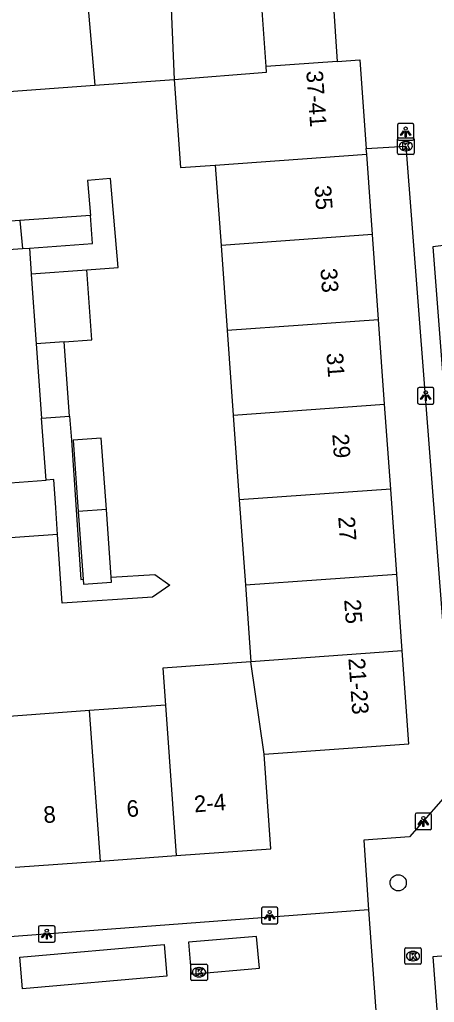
# Model space of a CAD drawing. Extents: x 161087 to 161922, y 382574 to 383873.
# Drawn here: x 161731.4 to 161756.5, y 383515 to 383574.3 of the extents above; entities that cross this region are included whole.
import ezdxf

# ---------------------------------------------------------------- set-up
doc = ezdxf.new("R2010")
doc.units = 0
for name, color, linetype in [('IMGEO_Boom', 7, 'Continuous'), ('IMGEO_Kolk', 7, 'Continuous'), ('IMGEO_Lichtpunt', 7, 'Continuous'), ('IMGEO_Pand', 7, 'Continuous'), ('IMGEO_Pand_nummerreeks', 7, 'Continuous'), ('IMGEO_Rijbaan_lokaal_open', 7, 'Continuous'), ('IMGEO_Voetpad_open', 7, 'Continuous')]:
    doc.layers.add(name, color=color, linetype=linetype)

msp = doc.modelspace()

# ---------------------------------------------------------------- linework, layer by layer
at = {"layer": 'IMGEO_Boom'}
msp.add_circle((161754.28, 383522.248), 0.489, dxfattribs=at)
at = {"layer": 'IMGEO_Kolk'}
for p, q in [((161754.242, 383566.275), (161754.242, 383567.127)), ((161754.317, 383567.201), (161755.169, 383567.201)), ((161755.243, 383567.127), (161755.243, 383566.275)), ((161754.73, 383566.981), (161754.755, 383566.981)), ((161755.169, 383566.201), (161754.317, 383566.201)), ((161754.753, 383566.421), (161754.728, 383566.421)), ((161754.672, 383517.404), (161754.672, 383518.256)), ((161754.747, 383518.33), (161755.599, 383518.33)), ((161755.16, 383518.11), (161755.185, 383518.11)), ((161755.673, 383518.256), (161755.673, 383517.404)), ((161741.837, 383517.349), (161742.689, 383517.349)), ((161755.599, 383517.33), (161754.747, 383517.33)), ((161755.183, 383517.55), (161755.158, 383517.55)), ((161741.762, 383516.423), (161741.762, 383517.275)), ((161742.25, 383517.129), (161742.275, 383517.129)), ((161742.763, 383517.275), (161742.763, 383516.423)), ((161742.689, 383516.349), (161741.837, 383516.349)), ((161742.273, 383516.569), (161742.248, 383516.569))]:
    msp.add_line(p, q, dxfattribs=at)
for points in [[(161754.242, 383566.275), (161754.242, 383567.127)], [(161754.317, 383567.201), (161755.169, 383567.201)], [(161755.243, 383567.127), (161755.243, 383566.275)], [(161754.563, 383566.901), (161754.686, 383566.901), (161754.686, 383566.75), (161754.816, 383566.901), (161754.98, 383566.901), (161754.834, 383566.75), (161754.987, 383566.501), (161754.835, 383566.501), (161754.75, 383566.665), (161754.686, 383566.598), (161754.686, 383566.501), (161754.563, 383566.501), (161754.563, 383566.901)], [(161755.169, 383566.201), (161754.317, 383566.201)], [(161754.672, 383517.404), (161754.672, 383518.256)], [(161754.747, 383518.33), (161755.599, 383518.33)], [(161754.993, 383518.03), (161755.116, 383518.03), (161755.116, 383517.879), (161755.246, 383518.03), (161755.41, 383518.03), (161755.264, 383517.879), (161755.417, 383517.63), (161755.265, 383517.63), (161755.18, 383517.794), (161755.116, 383517.727), (161755.116, 383517.63), (161754.993, 383517.63), (161754.993, 383518.03)], [(161755.673, 383518.256), (161755.673, 383517.404)], [(161741.837, 383517.349), (161742.689, 383517.349)], [(161755.599, 383517.33), (161754.747, 383517.33)], [(161741.762, 383516.423), (161741.762, 383517.275)], [(161742.083, 383517.049), (161742.206, 383517.049), (161742.206, 383516.898), (161742.336, 383517.049), (161742.5, 383517.049), (161742.354, 383516.898), (161742.507, 383516.649), (161742.355, 383516.649), (161742.27, 383516.813), (161742.206, 383516.746), (161742.206, 383516.649), (161742.083, 383516.649), (161742.083, 383517.049)], [(161742.763, 383517.275), (161742.763, 383516.423)], [(161742.689, 383516.349), (161741.837, 383516.349)]]:
    msp.add_lwpolyline(points, dxfattribs=at)
for centre, start, end in [((161754.319, 383567.125), 91.55205, 178.44795), ((161754.319, 383567.125), 91.55205, 178.44795), ((161755.167, 383567.125), 1.55205, 88.44795), ((161755.167, 383567.125), 1.55205, 88.44795), ((161754.319, 383566.277), 181.55205, 268.44795), ((161754.319, 383566.277), 181.55205, 268.44795), ((161755.167, 383566.277), 271.55205, 358.44795), ((161755.167, 383566.277), 271.55205, 358.44795), ((161754.749, 383518.254), 91.55205, 178.44795), ((161754.749, 383518.254), 91.55205, 178.44795), ((161755.597, 383518.254), 1.55205, 88.44795), ((161755.597, 383518.254), 1.55205, 88.44795), ((161741.839, 383517.273), 91.55205, 178.44795), ((161741.839, 383517.273), 91.55205, 178.44795), ((161742.687, 383517.273), 1.55205, 88.44795), ((161742.687, 383517.273), 1.55205, 88.44795), ((161754.749, 383517.406), 181.55205, 268.44795), ((161754.749, 383517.406), 181.55205, 268.44795), ((161755.597, 383517.406), 271.55205, 358.44795), ((161755.597, 383517.406), 271.55205, 358.44795), ((161741.839, 383516.425), 181.55205, 268.44795), ((161741.839, 383516.425), 181.55205, 268.44795), ((161742.687, 383516.425), 271.55205, 358.44795), ((161742.687, 383516.425), 271.55205, 358.44795)]:
    msp.add_arc(centre, 0.0765, start, end, dxfattribs=at)
for centre, major_axis, ratio, start_param, end_param in [((161754.729, 383566.701), (-0.387, 0.002), 0.722429, 4.712389, 7.853982), ((161754.754, 383566.701), (-0.39, 0.002), 0.717154, 1.570796, 4.712389), ((161755.159, 383517.83), (-0.387, 0.002), 0.722429, 4.712389, 7.853982), ((161755.184, 383517.83), (-0.39, 0.002), 0.717154, 1.570796, 4.712389), ((161742.249, 383516.849), (-0.387, 0.002), 0.722429, 4.712389, 7.853982), ((161742.274, 383516.849), (-0.39, 0.002), 0.717154, 1.570796, 4.712389)]:
    msp.add_ellipse(centre, major_axis=major_axis, ratio=ratio, start_param=start_param, end_param=end_param, dxfattribs=at)
at = {"layer": 'IMGEO_Lichtpunt'}
for p, q in [((161754.23, 383567.959), (161754.23, 383567.152)), ((161754.23, 383567.959), (161754.23, 383567.152)), ((161755.132, 383568.054), (161754.324, 383568.054)), ((161755.132, 383568.054), (161754.324, 383568.054)), ((161755.226, 383567.152), (161755.226, 383567.959)), ((161755.226, 383567.152), (161755.226, 383567.959)), ((161754.324, 383567.058), (161755.132, 383567.058)), ((161754.324, 383567.058), (161755.132, 383567.058)), ((161755.441, 383552.036), (161755.441, 383551.229)), ((161755.441, 383552.036), (161755.441, 383551.229)), ((161756.343, 383552.131), (161755.535, 383552.131)), ((161756.343, 383552.131), (161755.535, 383552.131)), ((161756.437, 383551.229), (161756.437, 383552.036)), ((161756.437, 383551.229), (161756.437, 383552.036)), ((161755.535, 383551.135), (161756.343, 383551.135)), ((161755.535, 383551.135), (161756.343, 383551.135)), ((161755.298, 383526.356), (161755.298, 383525.549)), ((161755.298, 383526.356), (161755.298, 383525.549)), ((161756.2, 383526.451), (161755.392, 383526.451)), ((161756.2, 383526.451), (161755.392, 383526.451)), ((161756.294, 383525.549), (161756.294, 383526.356)), ((161756.294, 383525.549), (161756.294, 383526.356)), ((161755.392, 383525.455), (161756.2, 383525.455)), ((161755.392, 383525.455), (161756.2, 383525.455)), ((161746.024, 383520.68), (161746.024, 383519.873)), ((161746.024, 383520.68), (161746.024, 383519.873)), ((161746.926, 383520.775), (161746.118, 383520.775)), ((161746.926, 383520.775), (161746.118, 383520.775)), ((161747.02, 383519.873), (161747.02, 383520.68)), ((161747.02, 383519.873), (161747.02, 383520.68)), ((161746.118, 383519.779), (161746.926, 383519.779)), ((161746.118, 383519.779), (161746.926, 383519.779)), ((161732.576, 383519.563), (161732.576, 383518.756)), ((161732.576, 383519.563), (161732.576, 383518.756)), ((161733.478, 383519.658), (161732.67, 383519.658)), ((161733.478, 383519.658), (161732.67, 383519.658)), ((161733.572, 383518.756), (161733.572, 383519.563)), ((161733.572, 383518.756), (161733.572, 383519.563)), ((161732.67, 383518.662), (161733.478, 383518.662)), ((161732.67, 383518.662), (161733.478, 383518.662))]:
    msp.add_line(p, q, dxfattribs=at)
for points in [[(161754.604, 383567.623), (161754.643, 383567.595), (161754.455, 383567.333), (161754.417, 383567.36), (161754.604, 383567.623)], [(161754.706, 383567.575), (161754.753, 383567.575), (161754.753, 383567.253), (161754.706, 383567.253), (161754.706, 383567.575)], [(161754.816, 383567.595), (161754.854, 383567.622), (161755.041, 383567.36), (161755.002, 383567.332), (161754.816, 383567.595)], [(161755.815, 383551.7), (161755.854, 383551.672), (161755.666, 383551.41), (161755.628, 383551.437), (161755.815, 383551.7)], [(161756.027, 383551.672), (161756.065, 383551.699), (161756.252, 383551.437), (161756.213, 383551.409), (161756.027, 383551.672)], [(161755.917, 383551.652), (161755.964, 383551.652), (161755.964, 383551.33), (161755.917, 383551.33), (161755.917, 383551.652)], [(161755.672, 383526.02), (161755.711, 383525.992), (161755.523, 383525.73), (161755.485, 383525.757), (161755.672, 383526.02)], [(161755.774, 383525.972), (161755.821, 383525.972), (161755.821, 383525.65), (161755.774, 383525.65), (161755.774, 383525.972)], [(161755.884, 383525.992), (161755.922, 383526.019), (161756.109, 383525.757), (161756.07, 383525.729), (161755.884, 383525.992)], [(161746.398, 383520.344), (161746.437, 383520.316), (161746.249, 383520.054), (161746.211, 383520.081), (161746.398, 383520.344)], [(161746.5, 383520.296), (161746.547, 383520.296), (161746.547, 383519.974), (161746.5, 383519.974), (161746.5, 383520.296)], [(161746.61, 383520.316), (161746.648, 383520.343), (161746.835, 383520.081), (161746.796, 383520.053), (161746.61, 383520.316)], [(161732.95, 383519.227), (161732.989, 383519.199), (161732.801, 383518.937), (161732.763, 383518.964), (161732.95, 383519.227)], [(161733.052, 383519.179), (161733.099, 383519.179), (161733.099, 383518.857), (161733.052, 383518.857), (161733.052, 383519.179)], [(161733.162, 383519.199), (161733.2, 383519.226), (161733.387, 383518.964), (161733.348, 383518.936), (161733.162, 383519.199)]]:
    msp.add_lwpolyline(points, dxfattribs=at)
for centre in [(161754.729, 383567.757), (161755.94, 383551.834), (161755.797, 383526.154), (161746.523, 383520.478), (161733.075, 383519.361)]:
    msp.add_circle(centre, 0.0994, dxfattribs=at)
for centre, start, end in [((161754.324, 383567.959), 90, 180), ((161754.324, 383567.959), 90, 180), ((161755.132, 383567.959), 0, 90), ((161755.132, 383567.959), 0, 90), ((161754.324, 383567.152), 180, 270), ((161754.324, 383567.152), 180, 270), ((161755.132, 383567.152), 270, 0), ((161755.132, 383567.152), 270, 360), ((161755.535, 383552.036), 90, 180), ((161755.535, 383552.036), 90, 180), ((161756.343, 383552.036), 0, 90), ((161756.343, 383552.036), 0, 90), ((161755.535, 383551.229), 180, 270), ((161755.535, 383551.229), 180, 270), ((161756.343, 383551.229), 270, 0), ((161756.343, 383551.229), 270, 360), ((161755.392, 383526.356), 90, 180), ((161755.392, 383526.356), 90, 180), ((161756.2, 383526.356), 0, 90), ((161756.2, 383526.356), 0, 90), ((161755.392, 383525.549), 180, 270), ((161755.392, 383525.549), 180, 270), ((161756.2, 383525.549), 270, 0), ((161756.2, 383525.549), 270, 360), ((161746.118, 383520.68), 90, 180), ((161746.118, 383520.68), 90, 180), ((161746.926, 383520.68), 0, 90), ((161746.926, 383520.68), 0, 90), ((161746.118, 383519.873), 180, 270), ((161746.118, 383519.873), 180, 270), ((161746.926, 383519.873), 270, 0), ((161746.926, 383519.873), 270, 360), ((161732.67, 383519.563), 90, 180), ((161732.67, 383519.563), 90, 180), ((161733.478, 383519.563), 0, 90), ((161733.478, 383519.563), 0, 90), ((161732.67, 383518.756), 180, 270), ((161732.67, 383518.756), 180, 270), ((161733.478, 383518.756), 270, 0), ((161733.478, 383518.756), 270, 360)]:
    msp.add_arc(centre, 0.0946, start, end, dxfattribs=at)
at = {"layer": 'IMGEO_Pand'}
for points in [[(161740.374, 383579.786), (161740.754, 383570.711)], [(161735.185, 383579.414), (161735.97, 383570.368)], [(161746.314, 383571.502), (161745.768, 383579.124)], [(161750.597, 383571.809), (161751.969, 383571.907), (161751.991, 383571.602), (161752.352, 383566.559)], [(161740.754, 383570.711), (161746.339, 383571.154), (161746.314, 383571.502)], [(161750.597, 383571.809), (161746.314, 383571.502)], [(161735.97, 383570.368), (161740.754, 383570.711)], [(161740.754, 383570.711), (161741.135, 383565.402), (161743.244, 383565.553)], [(161730.782, 383569.996), (161735.97, 383570.368)], [(161752.378, 383566.208), (161752.352, 383566.559)], [(161743.244, 383565.553), (161752.378, 383566.208)], [(161752.725, 383561.362), (161752.378, 383566.208)], [(161743.244, 383565.553), (161743.591, 383560.707)], [(161735.718, 383562.51), (161731.459, 383562.205)], [(161732.028, 383560.541), (161735.839, 383560.814), (161735.718, 383562.51)], [(161731.459, 383562.205), (161727.03, 383561.887), (161727.151, 383560.191)], [(161731.459, 383562.205), (161731.606, 383560.511)], [(161752.725, 383561.362), (161743.591, 383560.707)], [(161753.092, 383556.242), (161752.725, 383561.362)], [(161743.591, 383560.707), (161743.959, 383555.587)], [(161727.151, 383560.191), (161731.606, 383560.511)], [(161731.606, 383560.511), (161732.028, 383560.541)], [(161732.139, 383559.001), (161735.492, 383559.241)], [(161732.139, 383559.001), (161732.143, 383558.95), (161732.443, 383554.761)], [(161734.134, 383554.882), (161735.796, 383555.001), (161735.492, 383559.241)], [(161743.959, 383555.587), (161753.092, 383556.242)], [(161753.459, 383551.122), (161753.092, 383556.242)], [(161743.959, 383555.587), (161744.326, 383550.467)], [(161734.134, 383554.882), (161732.443, 383554.761)], [(161732.443, 383554.761), (161732.763, 383550.286)], [(161734.454, 383550.408), (161734.134, 383554.882)], [(161744.326, 383550.467), (161753.459, 383551.122)], [(161753.827, 383546.002), (161753.459, 383551.122)], [(161732.763, 383550.286), (161734.454, 383550.408)], [(161744.326, 383550.467), (161744.693, 383545.347)], [(161736.671, 383544.772), (161736.36, 383549.083), (161734.664, 383548.96), (161734.975, 383544.65)], [(161729.207, 383546.269), (161733.031, 383546.544)], [(161733.724, 383543.271), (161733.614, 383544.882), (161733.5, 383546.578), (161733.031, 383546.544)], [(161753.827, 383546.002), (161744.693, 383545.347)], [(161754.194, 383540.881), (161753.827, 383546.002)], [(161744.693, 383545.347), (161745.06, 383540.226)], [(161736.671, 383544.772), (161734.975, 383544.65)], [(161734.975, 383544.65), (161735.269, 383540.569)], [(161736.967, 383540.682), (161736.671, 383544.772)], [(161733.724, 383543.271), (161729.446, 383542.963), (161729.33, 383544.574)], [(161735.269, 383540.569), (161735.291, 383540.263), (161736.988, 383540.386), (161736.967, 383540.682)], [(161745.06, 383540.226), (161754.194, 383540.881)], [(161754.527, 383536.239), (161754.194, 383540.881)], [(161745.06, 383540.226), (161745.393, 383535.584)], [(161754.527, 383536.239), (161745.393, 383535.584)], [(161746.182, 383530.015), (161754.928, 383530.641), (161754.527, 383536.239)], [(161745.393, 383535.584), (161740.078, 383535.203), (161740.239, 383532.965)], [(161746.182, 383530.015), (161745.393, 383535.584)], [(161740.239, 383532.965), (161735.661, 383532.637)], [(161740.239, 383532.965), (161740.889, 383523.892)], [(161735.661, 383532.637), (161730.518, 383532.268)], [(161736.311, 383523.564), (161735.661, 383532.637)], [(161740.889, 383523.892), (161746.592, 383524.301), (161746.182, 383530.015)], [(161736.311, 383523.564), (161740.889, 383523.892)], [(161731.168, 383523.195), (161736.311, 383523.564)]]:
    msp.add_lwpolyline(points, dxfattribs=at)
at = {"layer": 'IMGEO_Rijbaan_lokaal_open'}
for points in [[(161759.065, 383560.964), (161756.374, 383560.627), (161759.413, 383521.117), (161757.749, 383520.961), (161757.984, 383517.9), (161756.371, 383517.781), (161757.707, 383500), (161759.783, 383472.364)], [(161752.48, 383520.608), (161700.886, 383516.727)], [(161752.48, 383520.608), (161753.082, 383512.303)], [(161740.318, 383516.611), (161731.613, 383515.849), (161731.445, 383517.769), (161740.15, 383518.53), (161740.318, 383516.611)], [(161741.617, 383518.659), (161741.785, 383516.739), (161745.902, 383517.099), (161745.734, 383519.019), (161741.617, 383518.659)]]:
    msp.add_lwpolyline(points, dxfattribs=at)
at = {"layer": 'IMGEO_Voetpad_open'}
for points in [[(161750.088, 383579.405), (161750.597, 383571.809)], [(161752.352, 383566.559), (161754.742, 383566.705), (161757.71, 383528.168), (161754.953, 383525.022), (161752.212, 383524.821), (161752.48, 383520.608)], [(161735.492, 383559.241), (161737.385, 383559.377), (161736.916, 383564.737), (161735.534, 383564.616), (161735.718, 383562.51)], [(161732.028, 383560.541), (161732.139, 383559.001)], [(161733.031, 383546.544), (161732.763, 383550.286)], [(161734.454, 383550.408), (161734.559, 383548.96), (161735.123, 383540.559), (161735.269, 383540.569)], [(161736.967, 383540.682), (161739.591, 383540.857), (161740.509, 383540.214), (161739.453, 383539.475), (161734.006, 383539.125), (161733.724, 383543.271)]]:
    msp.add_lwpolyline(points, dxfattribs=at)

# ---------------------------------------------------------------- texts
at = {"layer": 'IMGEO_Pand_nummerreeks'}
for s, rotation, p in [('37-41', 274.10217, (161748.729, 383571.227)), ('35', 274.10151, (161749.227, 383564.3)), ('33', 274.10151, (161749.585, 383559.305)), ('31', 274.10151, (161749.951, 383554.197)), ('29', 274.10151, (161750.301, 383549.316)), ('27', 274.10151, (161750.659, 383544.321)), ('25', 274.10151, (161751.017, 383539.326)), ('21-23', 274.09725, (161751.271, 383535.785)), ('2-4', 4.10204, (161741.991, 383526.498)), ('8', 4.10052, (161732.908, 383525.847)), ('6', 4.10052, (161737.924, 383526.207))]:
    msp.add_text(s, height=1, rotation=rotation, dxfattribs=at).set_placement(p)

doc.saveas('drawing.dxf')
